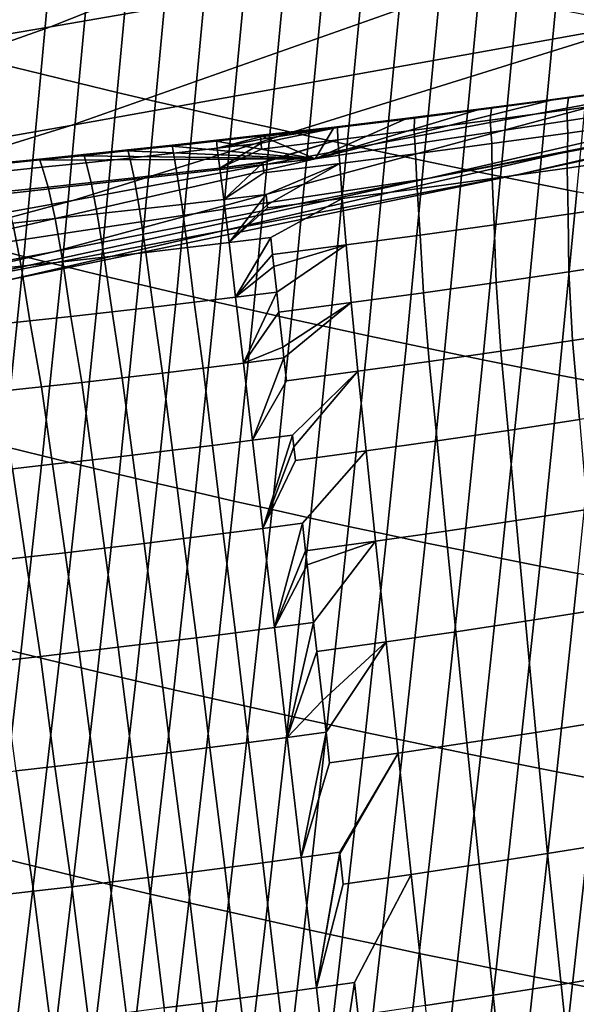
# Model space of a CAD drawing. Header units: metres. Extents: x -240 to 45, y -77 to 27.
# Tile 829 of 1056: x 18.219 to 19.066, y -25.362 to -23.864. Entities that reach past the tile are written whole.
import ezdxf

# ---------------------------------------------------------------- set-up
doc = ezdxf.new("R2010")
doc.units = ezdxf.units.M
doc.layers.add('solid_102011X2', color=7, linetype='CONTINUOUS')

msp = doc.modelspace()

# ---------------------------------------------------------------- linework, layer by layer
at = {"layer": 'solid_102011X2'}
for points in [[(20.008841, -23.383236, 44.043732), (19.158831, -23.720341, 44.230213), (18.266224, -23.875051, 39.96825), (19.120495, -23.53582, 39.775482)], [(19.120495, -23.53582, 39.775482), (18.266224, -23.875051, 39.96825), (17.353153, -24.030262, 35.720852), (18.211906, -23.688892, 35.522785)], [(20.025675, -23.566042, 48.508579), (19.168192, -23.868841, 48.690136), (18.297249, -24.025042, 44.419228), (19.158831, -23.720341, 44.230213)], [(18.193052, -23.932251, 123.820198), (18.251249, -23.946579, 123.822639), (18.275801, -23.681625, 124.093506), (18.217506, -23.667406, 124.091255)], [(18.251249, -23.946579, 123.822639), (18.309475, -23.960705, 123.824951), (18.33412, -23.695642, 124.095627), (18.275801, -23.681625, 124.093506)], [(18.309475, -23.960705, 123.824951), (18.367727, -23.974628, 123.827133), (18.392462, -23.709457, 124.097626), (18.33412, -23.695642, 124.095627)], [(20.007368, -23.712955, 52.97575), (19.143517, -23.981453, 53.151035), (18.300348, -24.139017, 48.873886), (19.168192, -23.868841, 48.690136)], [(18.367727, -23.974628, 123.827133), (18.425999, -23.988352, 123.829185), (18.450823, -23.723072, 124.099487), (18.392462, -23.709457, 124.097626)], [(19.158831, -23.720341, 44.230213), (18.297249, -24.025042, 44.419228), (17.400331, -24.181656, 40.163639), (18.266224, -23.875051, 39.96825)], [(18.425999, -23.988352, 123.829185), (18.484287, -24.001875, 123.8311), (18.509197, -23.736486, 124.101227), (18.450823, -23.723072, 124.099487)], [(18.484287, -24.001875, 123.8311), (18.542583, -24.015194, 123.832886), (18.567581, -23.749699, 124.102829), (18.509197, -23.736486, 124.101227)], [(18.542583, -24.015194, 123.832886), (18.600885, -24.028313, 123.834534), (18.625967, -23.762709, 124.104309), (18.567581, -23.749699, 124.102829)], [(20.583347, -23.740459, 66.182709), (19.714926, -23.939318, 66.334969), (18.978043, -24.099651, 62.053612), (19.850779, -23.899506, 61.892853)], [(18.600885, -24.028313, 123.834534), (18.659187, -24.041229, 123.836044), (18.684349, -23.775518, 124.105652), (18.625967, -23.762709, 124.104309)], [(18.659187, -24.041229, 123.836044), (18.717484, -24.053944, 123.837418), (18.742727, -23.788126, 124.106865), (18.684349, -23.775518, 124.105652)], [(20.415243, -23.778547, 70.620682), (19.544685, -23.943605, 70.765945), (18.839853, -24.105467, 66.488396), (19.714926, -23.939318, 66.334969)], [(18.717484, -24.053944, 123.837418), (18.775768, -24.066452, 123.838661), (18.80109, -23.800528, 124.107941), (18.742727, -23.788126, 124.106865)], [(18.775768, -24.066452, 123.838661), (18.834038, -24.078756, 123.839767), (18.859438, -23.812727, 124.108887), (18.80109, -23.800528, 124.107941)], [(19.949085, -23.824083, 57.438892), (19.080111, -24.058344, 57.607067), (18.270529, -24.217178, 53.328175), (19.143517, -23.981453, 53.151035)], [(18.834038, -24.078756, 123.839767), (18.892286, -24.090853, 123.840736), (18.917763, -23.824718, 124.109703), (18.859438, -23.812727, 124.108887)], [(18.892286, -24.090853, 123.840736), (18.95051, -24.102741, 123.841568), (18.976061, -23.836504, 124.110382), (18.917763, -23.824718, 124.109703)], [(18.95051, -24.102741, 123.841568), (19.008701, -24.114422, 123.84227), (19.034325, -23.84808, 124.110939), (18.976061, -23.836504, 124.110382)], [(19.008701, -24.114422, 123.84227), (19.066856, -24.125889, 123.842834), (19.092552, -23.859444, 124.111359), (19.034325, -23.84808, 124.110939)], [(19.168192, -23.868841, 48.690136), (18.300348, -24.139017, 48.873886), (17.425262, -24.296888, 44.610531), (18.297249, -24.025042, 44.419228)], [(18.266224, -23.875051, 39.96825), (17.400331, -24.181656, 40.163639), (16.482719, -24.338783, 35.921616), (17.353153, -24.030262, 35.720852)], [(19.850779, -23.899506, 61.892853), (18.978043, -24.099651, 62.053612), (18.203232, -24.259758, 57.776775), (19.080111, -24.058344, 57.607067)], [(19.544685, -23.943605, 70.765945), (18.66869, -24.075922, 70.912125), (17.959316, -24.238655, 66.642776), (18.839853, -24.105467, 66.488396)], [(19.714926, -23.939318, 66.334969), (18.839853, -24.105467, 66.488396), (18.098623, -24.266874, 62.215599), (18.978043, -24.099651, 62.053612)], [(18.225607, -24.224255, 123.56469), (18.251249, -23.946579, 123.822639), (18.193052, -23.932251, 123.820198), (18.167513, -24.209841, 123.56205)], [(19.033548, -23.984825, 73.41983), (18.66869, -24.075922, 70.912125), (19.544685, -23.943605, 70.765945), (19.146496, -23.969366, 73.429169)], [(18.28373, -24.238466, 123.567192), (18.309475, -23.960705, 123.824951), (18.251249, -23.946579, 123.822639), (18.225607, -24.224255, 123.56469)], [(18.341881, -24.252478, 123.569565), (18.367727, -23.974628, 123.827133), (18.309475, -23.960705, 123.824951), (18.28373, -24.238466, 123.567192)], [(19.17116, -23.966936, 73.744072), (19.053932, -23.983131, 73.747139), (19.033548, -23.984825, 73.41983), (19.146496, -23.969366, 73.429169)], [(19.167585, -23.984928, 74.118126), (19.051289, -24.001303, 74.121223), (19.053932, -23.983131, 73.747139), (19.17116, -23.966936, 73.744072)], [(19.143517, -23.981453, 53.151035), (18.270529, -24.217178, 53.328175), (17.423328, -24.376192, 49.059582), (18.300348, -24.139017, 48.873886)], [(18.400055, -24.266287, 123.5718), (18.425999, -23.988352, 123.829185), (18.367727, -23.974628, 123.827133), (18.341881, -24.252478, 123.569565)], [(18.458244, -24.279896, 123.573898), (18.484287, -24.001875, 123.8311), (18.425999, -23.988352, 123.829185), (18.400055, -24.266287, 123.5718)], [(19.033548, -23.984825, 73.41983), (18.921055, -23.999701, 73.41114), (18.66869, -24.075922, 70.912125)], [(19.053932, -23.983131, 73.747139), (18.936775, -23.998753, 73.750565), (18.921055, -23.999701, 73.41114), (19.033548, -23.984825, 73.41983)], [(19.051289, -24.001303, 74.121223), (18.935106, -24.017088, 74.124695), (18.936775, -23.998753, 73.750565), (19.053932, -23.983131, 73.747139)], [(19.168858, -24.019884, 74.490883), (19.052931, -24.036531, 74.494019), (19.051289, -24.001303, 74.121223), (19.167585, -23.984928, 74.118126)], [(18.516447, -24.293304, 123.575867), (18.542583, -24.015194, 123.832886), (18.484287, -24.001875, 123.8311), (18.458244, -24.279896, 123.573898)], [(18.921055, -23.999701, 73.41114), (18.809015, -24.014, 73.403091), (18.66869, -24.075922, 70.912125)], [(18.936775, -23.998753, 73.750565), (18.819695, -24.013803, 73.754379), (18.809015, -24.014, 73.403091), (18.921055, -23.999701, 73.41114)], [(18.935106, -24.017088, 74.124695), (18.81904, -24.032286, 74.128548), (18.819695, -24.013803, 73.754379), (18.936775, -23.998753, 73.750565)], [(19.052931, -24.036531, 74.494019), (18.937159, -24.052568, 74.49752), (18.935106, -24.017088, 74.124695), (19.051289, -24.001303, 74.121223)], [(18.574656, -24.306509, 123.57769), (18.600885, -24.028313, 123.834534), (18.542583, -24.015194, 123.832886), (18.516447, -24.293304, 123.575867)], [(18.809015, -24.014, 73.403091), (18.697437, -24.027727, 73.395683), (18.66869, -24.075922, 70.912125)], [(18.819695, -24.013803, 73.754379), (18.702696, -24.028282, 73.758606), (18.697437, -24.027727, 73.395683), (18.809015, -24.014, 73.403091)], [(18.81904, -24.032286, 74.128548), (18.7031, -24.0469, 74.132812), (18.702696, -24.028282, 73.758606), (18.819695, -24.013803, 73.754379)], [(18.937159, -24.052568, 74.49752), (18.821547, -24.067999, 74.501419), (18.81904, -24.032286, 74.128548), (18.935106, -24.017088, 74.124695)], [(18.297249, -24.025042, 44.419228), (17.425262, -24.296888, 44.610531), (16.523981, -24.455177, 40.361389), (17.400331, -24.181656, 40.163639)], [(18.632864, -24.319513, 123.579369), (18.659187, -24.041229, 123.836044), (18.600885, -24.028313, 123.834534), (18.574656, -24.306509, 123.57769)], [(18.585749, -24.039629, 73.619385), (18.586321, -24.040888, 73.388916), (18.697437, -24.027727, 73.395683)], [(18.702696, -24.028282, 73.758606), (18.585785, -24.042194, 73.76326), (18.585749, -24.039629, 73.619385), (18.697437, -24.027727, 73.395683)], [(18.586029, -24.046099, 73.878349), (18.585785, -24.042194, 73.76326), (18.702696, -24.028282, 73.758606)], [(18.586489, -24.05192, 73.99826), (18.586029, -24.046099, 73.878349), (18.702696, -24.028282, 73.758606)], [(18.697437, -24.027727, 73.395683), (18.586321, -24.040888, 73.388916), (18.66869, -24.075922, 70.912125)], [(18.7031, -24.0469, 74.132812), (18.587288, -24.06093, 74.137512), (18.586489, -24.05192, 73.99826), (18.702696, -24.028282, 73.758606)], [(18.821547, -24.067999, 74.501419), (18.706102, -24.082827, 74.505722), (18.7031, -24.0469, 74.132812), (18.81904, -24.032286, 74.128548)], [(19.166288, -24.072998, 74.861763), (19.051914, -24.089722, 74.864899), (19.052931, -24.036531, 74.494019), (19.168858, -24.019884, 74.490883)], [(18.518457, -24.047323, 73.622215), (18.451183, -24.054794, 73.625183), (18.449959, -24.056328, 73.382179), (18.518118, -24.048708, 73.385414)], [(18.518118, -24.048708, 73.385414), (18.449959, -24.056328, 73.382179), (18.66869, -24.075922, 70.912125)], [(18.518457, -24.047323, 73.622215), (18.519876, -24.059666, 74.001114), (18.453285, -24.067194, 74.004105), (18.451183, -24.054794, 73.625183)], [(18.585749, -24.039629, 73.619385), (18.518457, -24.047323, 73.622215), (18.518118, -24.048708, 73.385414), (18.586321, -24.040888, 73.388916)], [(18.586321, -24.040888, 73.388916), (18.518118, -24.048708, 73.385414), (18.66869, -24.075922, 70.912125)], [(18.518457, -24.047323, 73.622215), (18.585749, -24.039629, 73.619385), (18.585785, -24.042194, 73.76326), (18.519876, -24.059666, 74.001114)], [(18.519876, -24.059666, 74.001114), (18.585785, -24.042194, 73.76326), (18.586029, -24.046099, 73.878349)], [(18.519876, -24.059666, 74.001114), (18.586029, -24.046099, 73.878349), (18.586489, -24.05192, 73.99826)], [(18.523907, -24.089762, 74.378975), (18.587288, -24.06093, 74.137512), (18.7031, -24.0469, 74.132812), (18.589218, -24.081038, 74.366554)], [(18.589315, -24.082022, 74.376129), (18.589218, -24.081038, 74.366554), (18.7031, -24.0469, 74.132812)], [(18.706102, -24.082827, 74.505722), (18.590826, -24.097052, 74.510468), (18.589315, -24.082022, 74.376129), (18.7031, -24.0469, 74.132812)], [(18.691071, -24.332314, 123.580917), (18.717484, -24.053944, 123.837418), (18.659187, -24.041229, 123.836044), (18.632864, -24.319513, 123.579369)], [(19.051914, -24.089722, 74.864899), (18.937733, -24.105829, 74.868401), (18.937159, -24.052568, 74.49752), (19.052931, -24.036531, 74.494019)], [(19.080111, -24.058344, 57.607067), (18.203232, -24.259758, 57.776775), (17.389603, -24.419842, 53.506927), (18.270529, -24.217178, 53.328175)], [(18.383928, -24.062075, 73.628288), (18.316692, -24.069164, 73.631538), (18.313774, -24.070976, 73.376526), (18.381844, -24.063751, 73.379219)], [(18.381844, -24.063751, 73.379219), (18.313774, -24.070976, 73.376526), (18.66869, -24.075922, 70.912125)], [(18.383928, -24.062075, 73.628288), (18.386717, -24.074526, 74.007233), (18.320173, -24.081667, 74.010498), (18.316692, -24.069164, 73.631538)], [(18.451183, -24.054794, 73.625183), (18.383928, -24.062075, 73.628288), (18.381844, -24.063751, 73.379219), (18.449959, -24.056328, 73.382179)], [(18.449959, -24.056328, 73.382179), (18.381844, -24.063751, 73.379219), (18.66869, -24.075922, 70.912125)], [(18.451183, -24.054794, 73.625183), (18.453285, -24.067194, 74.004105), (18.386717, -24.074526, 74.007233), (18.383928, -24.062075, 73.628288)], [(18.453285, -24.067194, 74.004105), (18.519876, -24.059666, 74.001114), (18.523907, -24.089762, 74.378975), (18.458525, -24.097288, 74.38195)], [(18.519876, -24.059666, 74.001114), (18.586489, -24.05192, 73.99826), (18.523907, -24.089762, 74.378975)], [(18.523907, -24.089762, 74.378975), (18.586489, -24.05192, 73.99826), (18.587288, -24.06093, 74.137512)], [(18.749268, -24.34491, 123.582329), (18.775768, -24.066452, 123.838661), (18.717484, -24.053944, 123.837418), (18.691071, -24.332314, 123.580917)], [(18.937733, -24.105829, 74.868401), (18.82375, -24.121321, 74.872292), (18.821547, -24.067999, 74.501419), (18.937159, -24.052568, 74.49752)], [(18.66869, -24.075922, 70.912125), (17.788456, -24.175354, 71.059006), (17.074524, -24.338741, 66.797905), (17.959316, -24.238655, 66.642776)], [(18.24575, -24.078005, 73.374107), (18.177774, -24.084835, 73.371964), (17.788456, -24.175354, 71.059006), (18.66869, -24.075922, 70.912125)], [(18.249479, -24.076067, 73.634933), (18.182285, -24.082779, 73.638466), (18.177774, -24.084835, 73.371964), (18.24575, -24.078005, 73.374107)], [(18.249479, -24.076067, 73.634933), (18.253653, -24.088615, 74.013908), (18.187155, -24.095371, 74.017464), (18.182285, -24.082779, 73.638466)], [(18.316692, -24.069164, 73.631538), (18.249479, -24.076067, 73.634933), (18.24575, -24.078005, 73.374107), (18.313774, -24.070976, 73.376526)], [(18.313774, -24.070976, 73.376526), (18.24575, -24.078005, 73.374107), (18.66869, -24.075922, 70.912125)], [(18.316692, -24.069164, 73.631538), (18.320173, -24.081667, 74.010498), (18.253653, -24.088615, 74.013908), (18.249479, -24.076067, 73.634933)], [(18.320173, -24.081667, 74.010498), (18.386717, -24.074526, 74.007233), (18.393169, -24.10462, 74.385063), (18.327841, -24.111761, 74.388313)], [(18.386717, -24.074526, 74.007233), (18.453285, -24.067194, 74.004105), (18.458525, -24.097288, 74.38195), (18.393169, -24.10462, 74.385063)], [(18.82375, -24.121321, 74.872292), (18.709967, -24.136204, 74.876587), (18.706102, -24.082827, 74.505722), (18.821547, -24.067999, 74.501419)], [(18.807451, -24.3573, 123.583595), (18.834038, -24.078756, 123.839767), (18.775768, -24.066452, 123.838661), (18.749268, -24.34491, 123.582329)], [(18.865616, -24.369484, 123.584724), (18.892286, -24.090853, 123.840736), (18.834038, -24.078756, 123.839767), (18.807451, -24.3573, 123.583595)], [(19.166647, -24.143179, 75.229774), (19.05365, -24.160006, 75.232895), (19.051914, -24.089722, 74.864899), (19.166288, -24.072998, 74.861763)], [(18.187155, -24.095371, 74.017464), (18.253653, -24.088615, 74.013908), (18.262537, -24.11871, 74.391701), (18.197258, -24.125465, 74.395226)], [(18.253653, -24.088615, 74.013908), (18.320173, -24.081667, 74.010498), (18.327841, -24.111761, 74.388313), (18.262537, -24.11871, 74.391701)], [(18.458525, -24.097288, 74.38195), (18.523907, -24.089762, 74.378975), (18.529917, -24.137611, 74.754974), (18.465643, -24.145149, 74.757935)], [(18.523907, -24.089762, 74.378975), (18.589218, -24.081038, 74.366554), (18.589315, -24.082022, 74.376129)], [(18.523907, -24.089762, 74.378975), (18.589315, -24.082022, 74.376129), (18.529917, -24.137611, 74.754974)], [(18.529917, -24.137611, 74.754974), (18.589315, -24.082022, 74.376129), (18.590826, -24.097052, 74.510468)], [(18.529917, -24.137611, 74.754974), (18.590826, -24.097052, 74.510468), (18.706102, -24.082827, 74.505722), (18.594219, -24.129868, 74.752136)], [(18.595871, -24.145561, 74.851692), (18.594219, -24.129868, 74.752136), (18.706102, -24.082827, 74.505722)], [(18.709967, -24.136204, 74.876587), (18.596392, -24.150478, 74.881317), (18.595871, -24.145561, 74.851692), (18.706102, -24.082827, 74.505722)], [(18.923756, -24.38146, 123.585709), (18.95051, -24.102741, 123.841568), (18.892286, -24.090853, 123.840736), (18.865616, -24.369484, 123.584724)], [(19.05365, -24.160006, 75.232895), (18.940878, -24.176207, 75.236382), (18.937733, -24.105829, 74.868401), (19.051914, -24.089722, 74.864899)], [(18.839853, -24.105467, 66.488396), (17.959316, -24.238655, 66.642776), (17.213718, -24.400921, 62.378597), (18.098623, -24.266874, 62.215599)], [(18.978043, -24.099651, 62.053612), (18.098623, -24.266874, 62.215599), (17.319643, -24.428034, 57.947781), (18.203232, -24.259758, 57.776775)], [(18.327841, -24.111761, 74.388313), (18.393169, -24.10462, 74.385063), (18.4014, -24.152491, 74.761032), (18.337185, -24.159639, 74.764259)], [(18.393169, -24.10462, 74.385063), (18.458525, -24.097288, 74.38195), (18.465643, -24.145149, 74.757935), (18.4014, -24.152491, 74.761032)], [(18.940878, -24.176207, 75.236382), (18.828339, -24.191786, 75.240257), (18.82375, -24.121321, 74.872292), (18.937733, -24.105829, 74.868401)], [(18.981865, -24.393227, 123.586563), (19.008701, -24.114422, 123.84227), (18.95051, -24.102741, 123.841568), (18.923756, -24.38146, 123.585709)], [(18.197258, -24.125465, 74.395226), (18.262537, -24.11871, 74.391701), (18.272999, -24.166597, 74.767624), (18.208836, -24.173363, 74.771118)], [(18.262537, -24.11871, 74.391701), (18.327841, -24.111761, 74.388313), (18.337185, -24.159639, 74.764259), (18.272999, -24.166597, 74.767624)], [(18.828339, -24.191786, 75.240257), (18.716034, -24.206747, 75.244537), (18.709967, -24.136204, 74.876587), (18.82375, -24.121321, 74.872292)], [(19.03994, -24.404783, 123.587273), (19.066856, -24.125889, 123.842834), (19.008701, -24.114422, 123.84227), (18.981865, -24.393227, 123.586563)], [(18.300348, -24.139017, 48.873886), (17.423328, -24.376192, 49.059582), (16.544058, -24.535505, 44.803852), (17.425262, -24.296888, 44.610531)], [(18.465643, -24.145149, 74.757935), (18.529917, -24.137611, 74.754974), (18.537844, -24.203115, 75.128273), (18.474529, -24.210678, 75.131218)], [(18.529917, -24.137611, 74.754974), (18.594219, -24.129868, 74.752136), (18.537844, -24.203115, 75.128273)], [(18.537844, -24.203115, 75.128273), (18.594219, -24.129868, 74.752136), (18.595871, -24.145561, 74.851692)], [(18.537844, -24.203115, 75.128273), (18.596392, -24.150478, 74.881317), (18.709967, -24.136204, 74.876587), (18.601191, -24.195349, 75.12545)], [(18.716034, -24.206747, 75.244537), (18.603973, -24.221092, 75.249245), (18.601191, -24.195349, 75.12545), (18.709967, -24.136204, 74.876587)], [(19.097977, -24.416124, 123.587852), (19.124969, -24.137144, 123.843269), (19.066856, -24.125889, 123.842834), (19.03994, -24.404783, 123.587273)], [(18.4014, -24.152491, 74.761032), (18.411249, -24.218046, 75.134293), (18.347998, -24.22522, 75.137497), (18.337185, -24.159639, 74.764259)], [(18.465643, -24.145149, 74.757935), (18.474529, -24.210678, 75.131218), (18.411249, -24.218046, 75.134293), (18.4014, -24.152491, 74.761032)], [(18.537844, -24.203115, 75.128273), (18.595871, -24.145561, 74.851692), (18.596392, -24.150478, 74.881317)], [(19.05434, -24.247791, 75.597321), (19.05365, -24.160006, 75.232895), (19.166647, -24.143179, 75.229774), (19.165184, -24.231003, 75.594246)], [(18.272999, -24.166597, 74.767624), (18.284777, -24.232201, 75.140839), (18.221582, -24.238987, 75.14431), (18.208836, -24.173363, 74.771118)], [(18.337185, -24.159639, 74.764259), (18.347998, -24.22522, 75.137497), (18.284777, -24.232201, 75.140839), (18.272999, -24.166597, 74.767624)], [(18.943748, -24.263954, 75.600761), (18.940878, -24.176207, 75.236382), (19.05365, -24.160006, 75.232895), (19.05434, -24.247791, 75.597321)], [(18.208836, -24.173363, 74.771118), (18.221582, -24.238987, 75.14431), (18.158413, -24.245581, 75.147911), (18.144701, -24.179934, 74.77475)], [(18.833418, -24.279499, 75.604584), (18.828339, -24.191786, 75.240257), (18.940878, -24.176207, 75.236382), (18.943748, -24.263954, 75.600761)], [(18.537844, -24.203115, 75.128273), (18.601191, -24.195349, 75.12545), (18.547539, -24.286142, 75.498032)], [(18.547539, -24.286142, 75.498032), (18.601191, -24.195349, 75.12545), (18.603973, -24.221092, 75.249245)], [(18.723351, -24.294426, 75.60881), (18.716034, -24.206747, 75.244537), (18.828339, -24.191786, 75.240257), (18.833418, -24.279499, 75.604584)], [(18.196022, -24.513323, 123.320114), (18.225607, -24.224255, 123.56469), (18.167513, -24.209841, 123.56205), (18.137949, -24.498814, 123.317268)], [(18.474529, -24.210678, 75.131218), (18.484901, -24.293762, 75.500969), (18.4223, -24.301186, 75.504028), (18.411249, -24.218046, 75.134293)], [(18.537844, -24.203115, 75.128273), (18.547539, -24.286142, 75.498032), (18.484901, -24.293762, 75.500969), (18.474529, -24.210678, 75.131218)], [(18.605965, -24.239428, 75.331963), (18.603973, -24.221092, 75.249245), (18.716034, -24.206747, 75.244537)], [(18.610212, -24.278318, 75.495224), (18.605965, -24.239428, 75.331963), (18.716034, -24.206747, 75.244537)], [(18.723351, -24.294426, 75.60881), (18.613552, -24.308739, 75.613441), (18.610212, -24.278318, 75.495224), (18.716034, -24.206747, 75.244537)], [(18.270529, -24.217178, 53.328175), (17.389603, -24.419842, 53.506927), (16.53834, -24.580084, 49.246964), (17.423328, -24.376192, 49.059582)], [(18.254128, -24.52763, 123.322823), (18.28373, -24.238466, 123.567192), (18.225607, -24.224255, 123.56469), (18.196022, -24.513323, 123.320114)], [(18.347998, -24.22522, 75.137497), (18.359732, -24.308413, 75.507225), (18.297194, -24.315445, 75.510544), (18.284777, -24.232201, 75.140839)], [(18.411249, -24.218046, 75.134293), (18.4223, -24.301186, 75.504028), (18.359732, -24.308413, 75.507225), (18.347998, -24.22522, 75.137497)], [(18.547539, -24.286142, 75.498032), (18.603973, -24.221092, 75.249245), (18.605965, -24.239428, 75.331963)], [(18.221582, -24.238987, 75.14431), (18.234682, -24.322281, 75.514), (18.172201, -24.32892, 75.517586), (18.158413, -24.245581, 75.147911)], [(18.284777, -24.232201, 75.140839), (18.297194, -24.315445, 75.510544), (18.234682, -24.322281, 75.514), (18.221582, -24.238987, 75.14431)], [(18.312262, -24.541737, 123.325401), (18.341881, -24.252478, 123.569565), (18.28373, -24.238466, 123.567192), (18.254128, -24.52763, 123.322823)], [(18.547539, -24.286142, 75.498032), (18.605965, -24.239428, 75.331963), (18.610212, -24.278318, 75.495224)], [(19.060183, -24.351973, 75.957184), (19.05434, -24.247791, 75.597321), (19.165184, -24.231003, 75.594246), (19.169668, -24.335094, 75.954155)], [(18.37042, -24.555641, 123.327835), (18.400055, -24.266287, 123.5718), (18.341881, -24.252478, 123.569565), (18.312262, -24.541737, 123.325401)], [(18.950979, -24.368221, 75.960579), (18.943748, -24.263954, 75.600761), (19.05434, -24.247791, 75.597321), (19.060183, -24.351973, 75.957184)], [(18.428596, -24.569345, 123.330124), (18.458244, -24.279896, 123.573898), (18.400055, -24.266287, 123.5718), (18.37042, -24.555641, 123.327835)], [(18.842062, -24.383844, 75.964355), (18.833418, -24.279499, 75.604584), (18.943748, -24.263954, 75.600761), (18.950979, -24.368221, 75.960579)], [(18.486788, -24.58285, 123.332275), (18.516447, -24.293304, 123.575867), (18.458244, -24.279896, 123.573898), (18.428596, -24.569345, 123.330124)], [(18.484901, -24.293762, 75.500969), (18.547539, -24.286142, 75.498032), (18.559671, -24.386419, 75.863396), (18.498117, -24.394051, 75.866295)], [(18.547539, -24.286142, 75.498032), (18.610212, -24.278318, 75.495224), (18.559671, -24.386419, 75.863396)], [(18.559671, -24.386419, 75.863396), (18.610212, -24.278318, 75.495224), (18.613552, -24.308739, 75.613441)], [(18.842062, -24.383844, 75.964355), (18.733437, -24.398846, 75.968529), (18.723351, -24.294426, 75.60881), (18.833418, -24.279499, 75.604584)], [(18.359732, -24.308413, 75.507225), (18.4223, -24.301186, 75.504028), (18.4366, -24.401482, 75.869308), (18.375116, -24.40872, 75.872459)], [(18.4223, -24.301186, 75.504028), (18.484901, -24.293762, 75.500969), (18.498117, -24.394051, 75.866295), (18.4366, -24.401482, 75.869308)], [(18.544987, -24.596149, 123.33429), (18.574656, -24.306509, 123.57769), (18.516447, -24.293304, 123.575867), (18.486788, -24.58285, 123.332275)], [(18.619461, -24.362288, 75.805557), (18.613552, -24.308739, 75.613441), (18.723351, -24.294426, 75.60881)], [(18.621265, -24.378592, 75.860626), (18.619461, -24.362288, 75.805557), (18.723351, -24.294426, 75.60881)], [(18.733437, -24.398846, 75.968529), (18.625109, -24.413227, 75.973114), (18.621265, -24.378592, 75.860626), (18.723351, -24.294426, 75.60881)], [(18.234682, -24.322281, 75.514), (18.297194, -24.315445, 75.510544), (18.313665, -24.415762, 75.875732), (18.252243, -24.422609, 75.879135)], [(18.297194, -24.315445, 75.510544), (18.359732, -24.308413, 75.507225), (18.375116, -24.40872, 75.872459), (18.313665, -24.415762, 75.875732)], [(18.603191, -24.609249, 123.336159), (18.632864, -24.319513, 123.579369), (18.574656, -24.306509, 123.57769), (18.544987, -24.596149, 123.33429)], [(18.559671, -24.386419, 75.863396), (18.613552, -24.308739, 75.613441), (18.619461, -24.362288, 75.805557)], [(18.172201, -24.32892, 75.517586), (18.234682, -24.322281, 75.514), (18.252243, -24.422609, 75.879135), (18.190847, -24.42926, 75.882668)], [(18.661392, -24.622145, 123.337883), (18.691071, -24.332314, 123.580917), (18.632864, -24.319513, 123.579369), (18.603191, -24.609249, 123.336159)], [(18.719587, -24.634836, 123.339462), (18.749268, -24.34491, 123.582329), (18.691071, -24.332314, 123.580917), (18.661392, -24.622145, 123.337883)], [(18.777769, -24.647322, 123.340904), (18.807451, -24.3573, 123.583595), (18.749268, -24.34491, 123.582329), (18.719587, -24.634836, 123.339462)], [(19.179556, -24.455278, 76.308746), (19.070738, -24.472364, 76.311722), (19.060183, -24.351973, 75.957184), (19.169668, -24.335094, 75.954155)], [(18.559671, -24.386419, 75.863396), (18.619461, -24.362288, 75.805557), (18.621265, -24.378592, 75.860626)], [(18.835936, -24.659601, 123.342201), (18.865616, -24.369484, 123.584724), (18.807451, -24.3573, 123.583595), (18.777769, -24.647322, 123.340904)], [(19.070738, -24.472364, 76.311722), (18.962231, -24.48881, 76.315063), (18.950979, -24.368221, 75.960579), (19.060183, -24.351973, 75.957184)], [(18.559671, -24.386419, 75.863396), (18.621265, -24.378592, 75.860626), (18.573383, -24.503826, 76.223587)], [(18.573383, -24.503826, 76.223587), (18.621265, -24.378592, 75.860626), (18.625109, -24.413227, 75.973114)], [(18.894077, -24.671673, 123.343361), (18.923756, -24.38146, 123.585709), (18.865616, -24.369484, 123.584724), (18.835936, -24.659601, 123.342201)], [(18.962231, -24.48881, 76.315063), (18.854038, -24.504616, 76.318794), (18.842062, -24.383844, 75.964355), (18.950979, -24.368221, 75.960579)], [(18.559671, -24.386419, 75.863396), (18.573383, -24.503826, 76.223587), (18.512486, -24.511515, 76.226448), (18.498117, -24.394051, 75.866295)], [(18.854038, -24.504616, 76.318794), (18.746164, -24.519787, 76.322929), (18.733437, -24.398846, 75.968529), (18.842062, -24.383844, 75.964355)], [(18.952194, -24.683535, 123.344368), (18.981865, -24.393227, 123.586563), (18.923756, -24.38146, 123.585709), (18.894077, -24.671673, 123.343361)], [(19.010277, -24.695187, 123.345238), (19.03994, -24.404783, 123.587273), (18.981865, -24.393227, 123.586563), (18.952194, -24.683535, 123.344368)], [(18.4366, -24.401482, 75.869308), (18.451626, -24.519003, 76.229439), (18.390802, -24.526295, 76.232552), (18.375116, -24.40872, 75.872459)], [(18.498117, -24.394051, 75.866295), (18.512486, -24.511515, 76.226448), (18.451626, -24.519003, 76.229439), (18.4366, -24.401482, 75.869308)], [(18.573383, -24.503826, 76.223587), (18.625109, -24.413227, 75.973114), (18.733437, -24.398846, 75.968529), (18.634325, -24.495943, 76.220848)], [(18.636307, -24.513681, 76.270706), (18.634325, -24.495943, 76.220848), (18.733437, -24.398846, 75.968529)], [(18.746164, -24.519787, 76.322929), (18.638617, -24.534325, 76.327469), (18.636307, -24.513681, 76.270706), (18.733437, -24.398846, 75.968529)], [(19.068323, -24.706623, 123.34597), (19.097977, -24.416124, 123.587852), (19.03994, -24.404783, 123.587273), (19.010277, -24.695187, 123.345238)], [(18.252243, -24.422609, 75.879135), (18.269249, -24.540287, 76.239174), (18.208517, -24.546986, 76.242668), (18.190847, -24.42926, 75.882668)], [(18.313665, -24.415762, 75.875732), (18.330009, -24.53339, 76.235802), (18.269249, -24.540287, 76.239174), (18.252243, -24.422609, 75.879135)], [(18.375116, -24.40872, 75.872459), (18.390802, -24.526295, 76.232552), (18.330009, -24.53339, 76.235802), (18.313665, -24.415762, 75.875732)], [(19.082191, -24.609282, 76.660255), (18.974642, -24.625872, 76.663528), (18.962231, -24.48881, 76.315063), (19.070738, -24.472364, 76.311722)], [(18.573383, -24.503826, 76.223587), (18.634325, -24.495943, 76.220848), (18.589073, -24.638044, 76.577766)], [(18.589073, -24.638044, 76.577766), (18.634325, -24.495943, 76.220848), (18.636307, -24.513681, 76.270706)], [(18.974642, -24.625872, 76.663528), (18.867432, -24.641813, 76.667191), (18.854038, -24.504616, 76.318794), (18.962231, -24.48881, 76.315063)], [(18.162893, -24.81321, 123.08947), (18.221052, -24.827618, 123.0924), (18.254128, -24.52763, 123.322823), (18.196022, -24.513323, 123.320114)], [(18.451626, -24.519003, 76.229439), (18.512486, -24.511515, 76.226448), (18.528833, -24.64579, 76.580597), (18.468634, -24.653334, 76.583542)], [(18.512486, -24.511515, 76.226448), (18.573383, -24.503826, 76.223587), (18.589073, -24.638044, 76.577766), (18.528833, -24.64579, 76.580597)], [(18.867432, -24.641813, 76.667191), (18.760565, -24.657114, 76.671257), (18.746164, -24.519787, 76.322929), (18.854038, -24.504616, 76.318794)], [(18.221052, -24.827618, 123.0924), (18.279243, -24.841825, 123.095184), (18.312262, -24.541737, 123.325401), (18.254128, -24.52763, 123.322823)], [(18.390802, -24.526295, 76.232552), (18.40847, -24.660677, 76.586617), (18.348339, -24.667824, 76.589821), (18.330009, -24.53339, 76.235802)], [(18.390802, -24.526295, 76.232552), (18.451626, -24.519003, 76.229439), (18.468634, -24.653334, 76.583542), (18.40847, -24.660677, 76.586617)], [(18.589073, -24.638044, 76.577766), (18.636307, -24.513681, 76.270706), (18.638617, -24.534325, 76.327469)], [(18.589073, -24.638044, 76.577766), (18.638617, -24.534325, 76.327469), (18.746164, -24.519787, 76.322929), (18.649359, -24.630108, 76.575066)], [(18.760565, -24.657114, 76.671257), (18.654045, -24.67177, 76.675728), (18.649359, -24.630108, 76.575066), (18.746164, -24.519787, 76.322929)], [(18.208517, -24.546986, 76.242668), (18.269249, -24.540287, 76.239174), (18.288239, -24.67477, 76.593155), (18.228168, -24.681517, 76.596611)], [(18.330009, -24.53339, 76.235802), (18.348339, -24.667824, 76.589821), (18.288239, -24.67477, 76.593155), (18.269249, -24.540287, 76.239174)], [(18.279243, -24.841825, 123.095184), (18.33746, -24.855831, 123.097824), (18.37042, -24.555641, 123.327835), (18.312262, -24.541737, 123.325401)], [(18.14781, -24.553484, 76.246292), (18.208517, -24.546986, 76.242668), (18.228168, -24.681517, 76.596611), (18.168125, -24.688061, 76.600189)], [(18.33746, -24.855831, 123.097824), (18.395697, -24.869637, 123.100327), (18.428596, -24.569345, 123.330124), (18.37042, -24.555641, 123.327835)], [(18.395697, -24.869637, 123.100327), (18.453951, -24.88324, 123.102676), (18.486788, -24.58285, 123.332275), (18.428596, -24.569345, 123.330124)], [(18.453951, -24.88324, 123.102676), (18.512217, -24.896643, 123.104881), (18.544987, -24.596149, 123.33429), (18.486788, -24.58285, 123.332275)], [(18.512217, -24.896643, 123.104881), (18.570486, -24.909842, 123.106949), (18.603191, -24.609249, 123.336159), (18.544987, -24.596149, 123.33429)], [(18.570486, -24.909842, 123.106949), (18.628757, -24.922838, 123.108864), (18.661392, -24.622145, 123.337883), (18.603191, -24.609249, 123.336159)], [(19.09502, -24.762352, 77.002007), (18.988564, -24.779055, 77.005196), (18.974642, -24.625872, 76.663528), (19.082191, -24.609282, 76.660255)], [(18.589073, -24.638044, 76.577766), (18.649359, -24.630108, 76.575066), (18.60684, -24.788757, 76.92514)], [(18.60684, -24.788757, 76.92514), (18.649359, -24.630108, 76.575066), (18.654045, -24.67177, 76.675728)], [(18.628757, -24.922838, 123.108864), (18.687023, -24.935631, 123.110626), (18.719587, -24.634836, 123.339462), (18.661392, -24.622145, 123.337883)], [(18.988564, -24.779055, 77.005196), (18.882465, -24.795105, 77.008766), (18.867432, -24.641813, 76.667191), (18.974642, -24.625872, 76.663528)], [(18.468634, -24.653334, 76.583542), (18.528833, -24.64579, 76.580597), (18.547392, -24.796537, 76.92791), (18.487984, -24.804117, 76.930809)], [(18.528833, -24.64579, 76.580597), (18.589073, -24.638044, 76.577766), (18.60684, -24.788757, 76.92514), (18.547392, -24.796537, 76.92791)], [(18.687023, -24.935631, 123.110626), (18.745281, -24.948217, 123.112251), (18.777769, -24.647322, 123.340904), (18.719587, -24.634836, 123.339462)], [(18.745281, -24.948217, 123.112251), (18.803524, -24.960598, 123.113724), (18.835936, -24.659601, 123.342201), (18.777769, -24.647322, 123.340904)], [(18.882465, -24.795105, 77.008766), (18.77673, -24.810507, 77.012741), (18.760565, -24.657114, 76.671257), (18.867432, -24.641813, 76.667191)], [(18.348339, -24.667824, 76.589821), (18.40847, -24.660677, 76.586617), (18.428612, -24.811499, 76.93383), (18.369274, -24.81868, 76.936974)], [(18.40847, -24.660677, 76.586617), (18.468634, -24.653334, 76.583542), (18.487984, -24.804117, 76.930809), (18.428612, -24.811499, 76.93383)], [(18.656439, -24.693039, 76.72567), (18.654045, -24.67177, 76.675728), (18.760565, -24.657114, 76.671257)], [(18.666336, -24.780787, 76.922485), (18.656439, -24.693039, 76.72567), (18.760565, -24.657114, 76.671257)], [(18.77673, -24.810507, 77.012741), (18.671362, -24.82526, 77.017128), (18.666336, -24.780787, 76.922485), (18.760565, -24.657114, 76.671257)], [(18.803524, -24.960598, 123.113724), (18.861746, -24.972769, 123.115059), (18.894077, -24.671673, 123.343361), (18.835936, -24.659601, 123.342201)], [(18.228168, -24.681517, 76.596611), (18.288239, -24.67477, 76.593155), (18.309969, -24.825661, 76.940247), (18.25069, -24.832441, 76.943642)], [(18.288239, -24.67477, 76.593155), (18.348339, -24.667824, 76.589821), (18.369274, -24.81868, 76.936974), (18.309969, -24.825661, 76.940247)], [(18.60684, -24.788757, 76.92514), (18.654045, -24.67177, 76.675728), (18.656439, -24.693039, 76.72567)], [(18.861746, -24.972769, 123.115059), (18.919945, -24.984732, 123.116234), (18.952194, -24.683535, 123.344368), (18.894077, -24.671673, 123.343361)], [(18.168125, -24.688061, 76.600189), (18.228168, -24.681517, 76.596611), (18.25069, -24.832441, 76.943642), (18.191441, -24.83902, 76.947166)], [(18.60684, -24.788757, 76.92514), (18.656439, -24.693039, 76.72567), (18.666336, -24.780787, 76.922485)], [(18.919945, -24.984732, 123.116234), (18.978113, -24.996483, 123.117271), (19.010277, -24.695187, 123.345238), (18.952194, -24.683535, 123.344368)], [(18.978113, -24.996483, 123.117271), (19.036245, -25.00802, 123.118164), (19.068323, -24.706623, 123.34597), (19.010277, -24.695187, 123.345238)], [(19.036245, -25.00802, 123.118164), (19.094339, -25.019344, 123.118912), (19.126328, -24.717846, 123.346558), (19.068323, -24.706623, 123.34597)], [(19.004229, -24.947989, 77.339302), (18.988564, -24.779055, 77.005196), (19.09502, -24.762352, 77.002007), (19.109545, -24.93119, 77.33622)], [(18.60684, -24.788757, 76.92514), (18.666336, -24.780787, 76.922485), (18.626198, -24.955681, 77.264954)], [(18.626198, -24.955681, 77.264954), (18.666336, -24.780787, 76.922485), (18.671362, -24.82526, 77.017128)], [(18.899282, -24.96413, 77.342773), (18.882465, -24.795105, 77.008766), (18.988564, -24.779055, 77.005196), (19.004229, -24.947989, 77.339302)], [(18.487984, -24.804117, 76.930809), (18.547392, -24.796537, 76.92791), (18.567226, -24.963535, 77.26767), (18.508297, -24.971186, 77.270515)], [(18.547392, -24.796537, 76.92791), (18.60684, -24.788757, 76.92514), (18.626198, -24.955681, 77.264954), (18.567226, -24.963535, 77.26767)], [(18.899282, -24.96413, 77.342773), (18.794714, -24.97962, 77.346642), (18.77673, -24.810507, 77.012741), (18.882465, -24.795105, 77.008766)], [(18.428612, -24.811499, 76.93383), (18.449406, -24.978636, 77.273491), (18.390547, -24.985882, 77.276588), (18.369274, -24.81868, 76.936974)], [(18.428612, -24.811499, 76.93383), (18.487984, -24.804117, 76.930809), (18.508297, -24.971186, 77.270515), (18.449406, -24.978636, 77.273491)], [(18.679783, -24.899693, 77.168747), (18.671362, -24.82526, 77.017128), (18.77673, -24.810507, 77.012741)], [(18.685217, -24.947638, 77.262344), (18.679783, -24.899693, 77.168747), (18.77673, -24.810507, 77.012741)], [(18.794714, -24.97962, 77.346642), (18.690527, -24.994459, 77.350922), (18.685217, -24.947638, 77.262344), (18.77673, -24.810507, 77.012741)], [(18.126699, -25.123344, 122.873299), (18.184973, -25.137854, 122.87645), (18.221052, -24.827618, 123.0924), (18.162893, -24.81321, 123.08947)], [(18.184973, -25.137854, 122.87645), (18.24328, -25.152163, 122.879456), (18.279243, -24.841825, 123.095184), (18.221052, -24.827618, 123.0924)], [(18.309969, -24.825661, 76.940247), (18.33172, -24.992928, 77.279816), (18.272923, -24.999771, 77.283165), (18.25069, -24.832441, 76.943642)], [(18.369274, -24.81868, 76.936974), (18.390547, -24.985882, 77.276588), (18.33172, -24.992928, 77.279816), (18.309969, -24.825661, 76.940247)], [(18.626198, -24.955681, 77.264954), (18.671362, -24.82526, 77.017128), (18.679783, -24.899693, 77.168747)], [(18.25069, -24.832441, 76.943642), (18.272923, -24.999771, 77.283165), (18.214151, -25.006411, 77.286644), (18.191441, -24.83902, 76.947166)], [(18.24328, -25.152163, 122.879456), (18.301617, -25.166269, 122.882317), (18.33746, -24.855831, 123.097824), (18.279243, -24.841825, 123.095184)], [(18.301617, -25.166269, 122.882317), (18.359974, -25.180176, 122.885025), (18.395697, -24.869637, 123.100327), (18.33746, -24.855831, 123.097824)], [(18.359974, -25.180176, 122.885025), (18.418352, -25.193882, 122.887589), (18.453951, -24.88324, 123.102676), (18.395697, -24.869637, 123.100327)], [(18.418352, -25.193882, 122.887589), (18.476742, -25.207386, 122.889999), (18.512217, -24.896643, 123.104881), (18.453951, -24.88324, 123.102676)], [(18.476742, -25.207386, 122.889999), (18.535141, -25.220688, 122.892265), (18.570486, -24.909842, 123.106949), (18.512217, -24.896643, 123.104881)], [(18.626198, -24.955681, 77.264954), (18.679783, -24.899693, 77.168747), (18.685217, -24.947638, 77.262344)], [(18.535141, -25.220688, 122.892265), (18.593542, -25.233786, 122.894379), (18.628757, -24.922838, 123.108864), (18.570486, -24.909842, 123.106949)], [(18.593542, -25.233786, 122.894379), (18.651941, -25.246679, 122.896339), (18.687023, -24.935631, 123.110626), (18.628757, -24.922838, 123.108864)], [(19.022104, -25.132225, 77.6651), (19.004229, -24.947989, 77.339302), (19.109545, -24.93119, 77.33622), (19.126411, -25.115322, 77.66214)], [(18.626198, -24.955681, 77.264954), (18.685217, -24.947638, 77.262344), (18.647621, -25.138374, 77.596405)], [(18.647621, -25.138374, 77.596405), (18.685217, -24.947638, 77.262344), (18.690527, -24.994459, 77.350922)], [(18.651941, -25.246679, 122.896339), (18.710335, -25.259367, 122.898148), (18.745281, -24.948217, 123.112251), (18.687023, -24.935631, 123.110626)], [(18.567226, -24.963535, 77.26767), (18.626198, -24.955681, 77.264954), (18.647621, -25.138374, 77.596405), (18.589333, -25.146273, 77.59906)], [(18.710335, -25.259367, 122.898148), (18.768717, -25.271849, 122.899811), (18.803524, -24.960598, 123.113724), (18.745281, -24.948217, 123.112251)], [(18.768717, -25.271849, 122.899811), (18.827082, -25.284122, 122.901321), (18.861746, -24.972769, 123.115059), (18.803524, -24.960598, 123.113724)], [(18.918179, -25.14847, 77.668457), (18.899282, -24.96413, 77.342773), (19.004229, -24.947989, 77.339302), (19.022104, -25.132225, 77.6651)], [(18.449406, -24.978636, 77.273491), (18.508297, -24.971186, 77.270515), (18.531086, -25.153965, 77.601837), (18.472878, -25.161457, 77.604744)], [(18.508297, -24.971186, 77.270515), (18.567226, -24.963535, 77.26767), (18.589333, -25.146273, 77.59906), (18.531086, -25.153965, 77.601837)], [(18.814642, -25.164059, 77.672218), (18.794714, -24.97962, 77.346642), (18.899282, -24.96413, 77.342773), (18.918179, -25.14847, 77.668457)], [(18.827082, -25.284122, 122.901321), (18.885424, -25.296186, 122.902679), (18.919945, -24.984732, 123.116234), (18.861746, -24.972769, 123.115059)], [(18.33172, -24.992928, 77.279816), (18.390547, -24.985882, 77.276588), (18.414701, -25.168745, 77.607773), (18.356558, -25.175833, 77.610931)], [(18.390547, -24.985882, 77.276588), (18.449406, -24.978636, 77.273491), (18.472878, -25.161457, 77.604744), (18.414701, -25.168745, 77.607773)], [(18.647621, -25.138374, 77.596405), (18.690527, -24.994459, 77.350922), (18.794714, -24.97962, 77.346642), (18.705957, -25.130291, 77.593857)], [(18.706251, -25.132866, 77.598282), (18.705957, -25.130291, 77.593857), (18.794714, -24.97962, 77.346642)], [(18.814642, -25.164059, 77.672218), (18.711498, -25.178993, 77.676376), (18.706251, -25.132866, 77.598282), (18.794714, -24.97962, 77.346642)], [(18.885424, -25.296186, 122.902679), (18.943741, -25.308041, 122.903885), (18.978113, -24.996483, 123.117271), (18.919945, -24.984732, 123.116234)], [(18.155405, -25.012844, 77.290237), (18.214151, -25.006411, 77.286644), (18.240353, -25.189396, 77.617615), (18.182289, -25.195871, 77.62114)], [(18.214151, -25.006411, 77.286644), (18.272923, -24.999771, 77.283165), (18.298441, -25.182716, 77.614212), (18.240353, -25.189396, 77.617615)], [(18.272923, -24.999771, 77.283165), (18.33172, -24.992928, 77.279816), (18.356558, -25.175833, 77.610931), (18.298441, -25.182716, 77.614212)], [(18.943741, -25.308041, 122.903885), (19.002026, -25.319681, 122.904945), (19.036245, -25.00802, 123.118164), (18.978113, -24.996483, 123.117271)], [(19.002026, -25.319681, 122.904945), (19.060274, -25.331106, 122.905861), (19.094339, -25.019344, 123.118912), (19.036245, -25.00802, 123.118164)], [(19.060274, -25.331106, 122.905861), (19.118481, -25.342316, 122.906624), (19.152388, -25.030451, 123.119514), (19.094339, -25.019344, 123.118912)], [(19.146545, -25.314178, 77.979027), (19.042871, -25.331244, 77.981865), (19.022104, -25.132225, 77.6651), (19.126411, -25.115322, 77.66214)], [(18.205124, -25.472214, 122.678734), (18.24328, -25.152163, 122.879456), (18.184973, -25.137854, 122.87645), (18.146662, -25.457813, 122.675507)], [(18.589333, -25.146273, 77.59906), (18.647621, -25.138374, 77.596405), (18.670515, -25.336502, 77.918785), (18.612566, -25.344482, 77.921379)], [(18.647621, -25.138374, 77.596405), (18.705957, -25.130291, 77.593857), (18.670515, -25.336502, 77.918785)], [(18.670515, -25.336502, 77.918785), (18.705957, -25.130291, 77.593857), (18.706251, -25.132866, 77.598282)], [(18.670515, -25.336502, 77.918785), (18.706251, -25.132866, 77.598282), (18.711498, -25.178993, 77.676376)], [(19.042871, -25.331244, 77.981865), (18.939592, -25.347645, 77.9851), (18.918179, -25.14847, 77.668457), (19.022104, -25.132225, 77.6651)], [(18.263615, -25.486416, 122.681816), (18.301617, -25.166269, 122.882317), (18.24328, -25.152163, 122.879456), (18.205124, -25.472214, 122.678734)], [(18.472878, -25.161457, 77.604744), (18.531086, -25.153965, 77.601837), (18.554657, -25.352257, 77.924103), (18.496788, -25.359827, 77.926949)], [(18.531086, -25.153965, 77.601837), (18.589333, -25.146273, 77.59906), (18.612566, -25.344482, 77.921379), (18.554657, -25.352257, 77.924103)], [(18.939592, -25.347645, 77.9851), (18.836712, -25.363384, 77.988731), (18.814642, -25.164059, 77.672218), (18.918179, -25.14847, 77.668457)], [(18.322132, -25.500418, 122.684746), (18.359974, -25.180176, 122.885025), (18.301617, -25.166269, 122.882317), (18.263615, -25.486416, 122.681816)], [(18.414701, -25.168745, 77.607773), (18.43895, -25.367193, 77.929924), (18.381144, -25.374353, 77.933029), (18.356558, -25.175833, 77.610931)], [(18.472878, -25.161457, 77.604744), (18.496788, -25.359827, 77.926949), (18.43895, -25.367193, 77.929924), (18.414701, -25.168745, 77.607773)], [(18.670515, -25.336502, 77.918785), (18.711498, -25.178993, 77.676376), (18.814642, -25.164059, 77.672218), (18.728514, -25.328333, 77.916298)], [(18.836712, -25.363384, 77.988731), (18.734232, -25.37846, 77.992783), (18.728514, -25.328333, 77.916298), (18.814642, -25.164059, 77.672218)], [(18.298441, -25.182716, 77.614212), (18.323366, -25.38131, 77.936256), (18.265614, -25.38806, 77.939606), (18.240353, -25.189396, 77.617615)], [(18.356558, -25.175833, 77.610931), (18.381144, -25.374353, 77.933029), (18.323366, -25.38131, 77.936256), (18.298441, -25.182716, 77.614212)], [(18.380669, -25.514217, 122.687523), (18.418352, -25.193882, 122.887589), (18.359974, -25.180176, 122.885025), (18.322132, -25.500418, 122.684746)], [(18.240353, -25.189396, 77.617615), (18.265614, -25.38806, 77.939606), (18.207886, -25.3946, 77.943077), (18.182289, -25.195871, 77.62114)], [(18.439222, -25.527817, 122.690147), (18.476742, -25.207386, 122.889999), (18.418352, -25.193882, 122.887589), (18.380669, -25.514217, 122.687523)], [(18.497786, -25.541212, 122.692619), (18.535141, -25.220688, 122.892265), (18.476742, -25.207386, 122.889999), (18.439222, -25.527817, 122.690147)], [(18.556356, -25.554405, 122.694931), (18.593542, -25.233786, 122.894379), (18.535141, -25.220688, 122.892265), (18.497786, -25.541212, 122.692619)], [(18.614927, -25.567394, 122.69709), (18.651941, -25.246679, 122.896339), (18.593542, -25.233786, 122.894379), (18.556356, -25.554405, 122.694931)], [(18.673494, -25.580179, 122.699097), (18.710335, -25.259367, 122.898148), (18.651941, -25.246679, 122.896339), (18.614927, -25.567394, 122.69709)], [(18.732054, -25.592756, 122.700951), (18.768717, -25.271849, 122.899811), (18.710335, -25.259367, 122.898148), (18.673494, -25.580179, 122.699097)], [(18.7906, -25.605127, 122.702644), (18.827082, -25.284122, 122.901321), (18.768717, -25.271849, 122.899811), (18.732054, -25.592756, 122.700951)], [(18.849127, -25.617289, 122.704185), (18.885424, -25.296186, 122.902679), (18.827082, -25.284122, 122.901321), (18.7906, -25.605127, 122.702644)], [(18.907631, -25.629238, 122.705574), (18.943741, -25.308041, 122.903885), (18.885424, -25.296186, 122.902679), (18.849127, -25.617289, 122.704185)], [(18.966108, -25.640976, 122.70681), (19.002026, -25.319681, 122.904945), (18.943741, -25.308041, 122.903885), (18.907631, -25.629238, 122.705574)], [(19.024551, -25.6525, 122.707886), (19.060274, -25.331106, 122.905861), (19.002026, -25.319681, 122.904945), (18.966108, -25.640976, 122.70681)], [(19.064907, -25.544861, 78.288933), (19.042871, -25.331244, 77.981865), (19.146545, -25.314178, 77.979027), (19.167789, -25.527676, 78.286247)], [(18.612566, -25.344482, 77.921379), (18.670515, -25.336502, 77.918785), (18.695274, -25.549555, 78.231346), (18.637762, -25.557602, 78.233871)], [(18.670515, -25.336502, 77.918785), (18.728514, -25.328333, 77.916298), (18.695274, -25.549555, 78.231346)], [(18.695274, -25.549555, 78.231346), (18.728514, -25.328333, 77.916298), (18.734232, -25.37846, 77.992783)], [(18.962425, -25.56138, 78.292023), (18.939592, -25.347645, 77.9851), (19.042871, -25.331244, 77.981865), (19.064907, -25.544861, 78.288933)], [(19.082958, -25.663807, 122.708817), (19.118481, -25.342316, 122.906624), (19.060274, -25.331106, 122.905861), (19.024551, -25.6525, 122.707886)], [(18.554657, -25.352257, 77.924103), (18.612566, -25.344482, 77.921379), (18.637762, -25.557602, 78.233871), (18.580292, -25.565441, 78.236519)], [(18.860348, -25.577234, 78.295525), (18.836712, -25.363384, 77.988731), (18.939592, -25.347645, 77.9851), (18.962425, -25.56138, 78.292023)], [(18.43895, -25.367193, 77.929924), (18.496788, -25.359827, 77.926949), (18.52286, -25.573074, 78.239296), (18.46546, -25.580503, 78.242203)], [(18.496788, -25.359827, 77.926949), (18.554657, -25.352257, 77.924103), (18.580292, -25.565441, 78.236519), (18.52286, -25.573074, 78.239296)]]:
    msp.add_3dface(points, dxfattribs=at)

doc.saveas('drawing.dxf')
